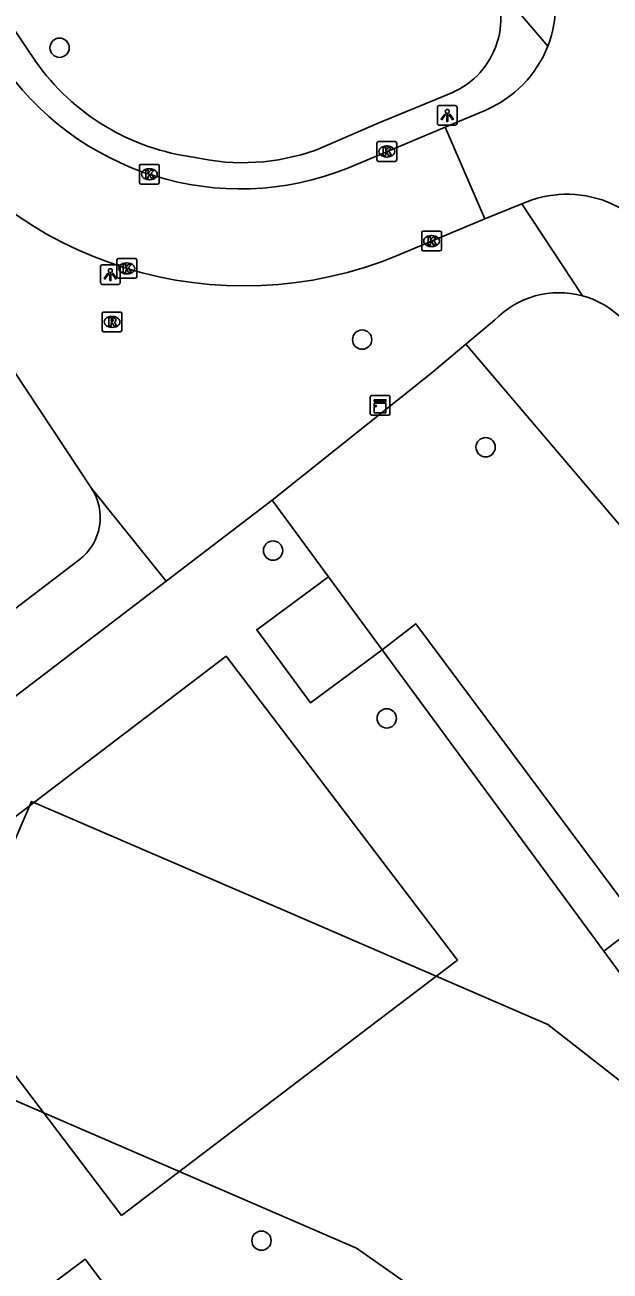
# Model space of a CAD drawing. Extents: x 160037 to 160839, y 385326 to 386441.
# Drawn here: x 160656.5 to 160686.1, y 385570.9 to 385634.1 of the extents above; entities that cross this region are included whole.
import ezdxf

# ---------------------------------------------------------------- set-up
doc = ezdxf.new("R2010")
doc.units = 0
for name, color, linetype in [('IMGEO_Boom', 7, 'Continuous'), ('IMGEO_Groenvoorziening', 7, 'Continuous'), ('IMGEO_Kast', 7, 'Continuous'), ('IMGEO_Kolk', 7, 'Continuous'), ('IMGEO_Lichtpunt', 7, 'Continuous'), ('IMGEO_Pand', 7, 'Continuous'), ('IMGEO_Pand_vergunning_verleend', 7, 'Continuous'), ('IMGEO_Rijbaan_lokaal_open', 7, 'Continuous'), ('IMGEO_Rioolput', 7, 'Continuous'), ('IMGEO_Voetpad_open', 7, 'Continuous')]:
    doc.layers.add(name, color=color, linetype=linetype)

msp = doc.modelspace()

# ---------------------------------------------------------------- linework, layer by layer
at = {"layer": 'IMGEO_Boom'}
for centre in [(160658.219, 385632.955), (160673.568, 385618.149), (160679.832, 385612.69), (160669.049, 385607.448), (160674.818, 385598.935), (160668.462, 385572.44)]:
    msp.add_circle(centre, 0.489, dxfattribs=at)
at = {"layer": 'IMGEO_Groenvoorziening'}
for points in [[(160678.833, 385617.915), (160695.737, 385598.058)], [(160669.006, 385610.003), (160671.865, 385606.117)], [(160685.827, 385587.132), (160701.986, 385565.159), (160691.423, 385557.142), (160698.047, 385546.572), (160679.056, 385533.015), (160663.819, 385536.19), (160650.823, 385526.327)]]:
    msp.add_lwpolyline(points, dxfattribs=at)
at = {"layer": 'IMGEO_Kast'}
for p, q in [((160673.98, 385614.386), (160673.98, 385615.227)), ((160673.98, 385615.227), (160673.98, 385614.386)), ((160674.055, 385615.311), (160674.896, 385615.311)), ((160674.896, 385615.311), (160674.055, 385615.311)), ((160674.98, 385615.236), (160674.98, 385614.395)), ((160674.98, 385614.395), (160674.98, 385615.236)), ((160674.905, 385614.311), (160674.064, 385614.311)), ((160674.064, 385614.311), (160674.905, 385614.311))]:
    msp.add_line(p, q, dxfattribs=at)
for points in [[(160674.175, 385615.101), (160674.775, 385615.101), (160674.775, 385615.016), (160674.175, 385615.016), (160674.175, 385615.101)], [(160674.175, 385614.926), (160674.775, 385614.926), (160674.775, 385614.437), (160674.175, 385614.437), (160674.175, 385614.926)]]:
    msp.add_lwpolyline(points, dxfattribs=at)
msp.add_circle((160674.259, 385614.775), 0.0377, dxfattribs=at)
for centre, start, end in [((160674.058, 385615.233), 92.4484, 184.28452), ((160674.058, 385615.233), 92.4484, 184.28452), ((160674.902, 385615.233), 2.4484, 94.28452), ((160674.902, 385615.233), 2.4484, 94.28452), ((160674.058, 385614.389), 182.4484, 274.28452), ((160674.058, 385614.389), 182.4484, 274.28452), ((160674.902, 385614.389), 272.4484, 4.28452), ((160674.902, 385614.389), 272.4484, 4.28452)]:
    msp.add_arc(centre, 0.0779, start, end, dxfattribs=at)
at = {"layer": 'IMGEO_Kolk'}
for p, q in [((160674.319, 385627.266), (160674.319, 385628.118)), ((160674.394, 385628.192), (160675.246, 385628.192)), ((160675.32, 385628.118), (160675.32, 385627.266)), ((160674.807, 385627.972), (160674.832, 385627.972)), ((160662.274, 385626.114), (160662.274, 385626.966)), ((160662.349, 385627.04), (160663.201, 385627.04)), ((160662.762, 385626.82), (160662.787, 385626.82)), ((160663.275, 385626.966), (160663.275, 385626.114)), ((160675.246, 385627.192), (160674.394, 385627.192)), ((160674.83, 385627.412), (160674.805, 385627.412)), ((160662.785, 385626.26), (160662.76, 385626.26)), ((160663.201, 385626.04), (160662.349, 385626.04)), ((160676.665, 385623.651), (160677.517, 385623.651)), ((160676.59, 385622.725), (160676.59, 385623.577)), ((160677.078, 385623.431), (160677.103, 385623.431)), ((160677.591, 385623.577), (160677.591, 385622.725)), ((160677.517, 385622.651), (160676.665, 385622.651)), ((160677.101, 385622.871), (160677.076, 385622.871)), ((160661.131, 385621.336), (160661.131, 385622.188)), ((160661.206, 385622.262), (160662.058, 385622.262)), ((160661.619, 385622.042), (160661.644, 385622.042)), ((160662.132, 385622.188), (160662.132, 385621.336)), ((160662.058, 385621.262), (160661.206, 385621.262)), ((160661.642, 385621.482), (160661.617, 385621.482))]:
    msp.add_line(p, q, dxfattribs=at)
for points in [[(160674.319, 385627.266), (160674.319, 385628.118)], [(160674.394, 385628.192), (160675.246, 385628.192)], [(160675.32, 385628.118), (160675.32, 385627.266)], [(160674.64, 385627.892), (160674.763, 385627.892), (160674.763, 385627.741), (160674.893, 385627.892), (160675.057, 385627.892), (160674.911, 385627.741), (160675.064, 385627.492), (160674.912, 385627.492), (160674.827, 385627.656), (160674.763, 385627.589), (160674.763, 385627.492), (160674.64, 385627.492), (160674.64, 385627.892)], [(160662.274, 385626.114), (160662.274, 385626.966)], [(160662.349, 385627.04), (160663.201, 385627.04)], [(160663.275, 385626.966), (160663.275, 385626.114)], [(160675.246, 385627.192), (160674.394, 385627.192)], [(160662.595, 385626.74), (160662.718, 385626.74), (160662.718, 385626.589), (160662.848, 385626.74), (160663.012, 385626.74), (160662.866, 385626.589), (160663.019, 385626.34), (160662.867, 385626.34), (160662.782, 385626.504), (160662.718, 385626.437), (160662.718, 385626.34), (160662.595, 385626.34), (160662.595, 385626.74)], [(160663.201, 385626.04), (160662.349, 385626.04)], [(160676.665, 385623.651), (160677.517, 385623.651)], [(160676.59, 385622.725), (160676.59, 385623.577)], [(160676.911, 385623.351), (160677.034, 385623.351), (160677.034, 385623.2), (160677.164, 385623.351), (160677.328, 385623.351), (160677.182, 385623.2), (160677.335, 385622.951), (160677.183, 385622.951), (160677.098, 385623.115), (160677.034, 385623.048), (160677.034, 385622.951), (160676.911, 385622.951), (160676.911, 385623.351)], [(160677.591, 385623.577), (160677.591, 385622.725)], [(160677.517, 385622.651), (160676.665, 385622.651)], [(160661.131, 385621.336), (160661.131, 385622.188)], [(160661.206, 385622.262), (160662.058, 385622.262)], [(160661.452, 385621.962), (160661.575, 385621.962), (160661.575, 385621.811), (160661.705, 385621.962), (160661.869, 385621.962), (160661.723, 385621.811), (160661.876, 385621.562), (160661.724, 385621.562), (160661.639, 385621.726), (160661.575, 385621.659), (160661.575, 385621.562), (160661.452, 385621.562), (160661.452, 385621.962)], [(160662.132, 385622.188), (160662.132, 385621.336)], [(160662.058, 385621.262), (160661.206, 385621.262)]]:
    msp.add_lwpolyline(points, dxfattribs=at)
for centre, start, end in [((160674.396, 385628.116), 91.55205, 178.44795), ((160674.396, 385628.116), 91.55205, 178.44795), ((160675.244, 385628.116), 1.55205, 88.44795), ((160675.244, 385628.116), 1.55205, 88.44795), ((160662.351, 385626.964), 91.55205, 178.44795), ((160662.351, 385626.964), 91.55205, 178.44795), ((160663.199, 385626.964), 1.55205, 88.44795), ((160663.199, 385626.964), 1.55205, 88.44795), ((160674.396, 385627.268), 181.55205, 268.44795), ((160674.396, 385627.268), 181.55205, 268.44795), ((160675.244, 385627.268), 271.55205, 358.44795), ((160675.244, 385627.268), 271.55205, 358.44795), ((160662.351, 385626.116), 181.55205, 268.44795), ((160662.351, 385626.116), 181.55205, 268.44795), ((160663.199, 385626.116), 271.55205, 358.44795), ((160663.199, 385626.116), 271.55205, 358.44795), ((160676.667, 385623.575), 91.55205, 178.44795), ((160676.667, 385623.575), 91.55205, 178.44795), ((160677.515, 385623.575), 1.55205, 88.44795), ((160677.515, 385623.575), 1.55205, 88.44795), ((160676.667, 385622.727), 181.55205, 268.44795), ((160676.667, 385622.727), 181.55205, 268.44795), ((160677.515, 385622.727), 271.55205, 358.44795), ((160677.515, 385622.727), 271.55205, 358.44795), ((160661.208, 385622.186), 91.55205, 178.44795), ((160661.208, 385622.186), 91.55205, 178.44795), ((160662.056, 385622.186), 1.55205, 88.44795), ((160662.056, 385622.186), 1.55205, 88.44795), ((160661.208, 385621.338), 181.55205, 268.44795), ((160661.208, 385621.338), 181.55205, 268.44795), ((160662.056, 385621.338), 271.55205, 358.44795), ((160662.056, 385621.338), 271.55205, 358.44795)]:
    msp.add_arc(centre, 0.0765, start, end, dxfattribs=at)
for centre, major_axis, ratio, start_param, end_param in [((160674.806, 385627.692), (-0.387, 0.002), 0.722429, 4.712389, 7.853982), ((160674.831, 385627.692), (-0.39, 0.002), 0.717154, 1.570796, 4.712389), ((160662.761, 385626.54), (-0.387, 0.002), 0.722429, 4.712389, 7.853982), ((160662.786, 385626.54), (-0.39, 0.002), 0.717154, 1.570796, 4.712389), ((160677.077, 385623.151), (-0.387, 0.002), 0.722429, 4.712389, 7.853982), ((160677.102, 385623.151), (-0.39, 0.002), 0.717154, 1.570796, 4.712389), ((160661.618, 385621.762), (-0.387, 0.002), 0.722429, 4.712389, 7.853982), ((160661.643, 385621.762), (-0.39, 0.002), 0.717154, 1.570796, 4.712389)]:
    msp.add_ellipse(centre, major_axis=major_axis, ratio=ratio, start_param=start_param, end_param=end_param, dxfattribs=at)
at = {"layer": 'IMGEO_Lichtpunt'}
for p, q in [((160678.29, 385630.024), (160677.482, 385630.024)), ((160678.29, 385630.024), (160677.482, 385630.024)), ((160677.388, 385629.929), (160677.388, 385629.122)), ((160677.388, 385629.929), (160677.388, 385629.122)), ((160678.384, 385629.122), (160678.384, 385629.929)), ((160678.384, 385629.122), (160678.384, 385629.929)), ((160677.482, 385629.028), (160678.29, 385629.028)), ((160677.482, 385629.028), (160678.29, 385629.028)), ((160660.297, 385621.85), (160660.297, 385621.043)), ((160660.297, 385621.85), (160660.297, 385621.043)), ((160661.199, 385621.945), (160660.391, 385621.945)), ((160661.199, 385621.945), (160660.391, 385621.945)), ((160661.293, 385621.043), (160661.293, 385621.85)), ((160661.293, 385621.043), (160661.293, 385621.85)), ((160660.391, 385620.949), (160661.199, 385620.949)), ((160660.391, 385620.949), (160661.199, 385620.949))]:
    msp.add_line(p, q, dxfattribs=at)
for points in [[(160677.762, 385629.593), (160677.801, 385629.565), (160677.613, 385629.303), (160677.575, 385629.33), (160677.762, 385629.593)], [(160677.864, 385629.545), (160677.911, 385629.545), (160677.911, 385629.223), (160677.864, 385629.223), (160677.864, 385629.545)], [(160677.974, 385629.565), (160678.012, 385629.592), (160678.199, 385629.33), (160678.16, 385629.302), (160677.974, 385629.565)], [(160660.671, 385621.514), (160660.71, 385621.486), (160660.522, 385621.224), (160660.484, 385621.251), (160660.671, 385621.514)], [(160660.773, 385621.466), (160660.82, 385621.466), (160660.82, 385621.144), (160660.773, 385621.144), (160660.773, 385621.466)], [(160660.883, 385621.486), (160660.921, 385621.513), (160661.108, 385621.251), (160661.069, 385621.223), (160660.883, 385621.486)]]:
    msp.add_lwpolyline(points, dxfattribs=at)
for centre in [(160677.887, 385629.727), (160660.796, 385621.648)]:
    msp.add_circle(centre, 0.0994, dxfattribs=at)
for centre, start, end in [((160677.482, 385629.929), 90, 180), ((160677.482, 385629.929), 90, 180), ((160678.29, 385629.929), 0, 90), ((160678.29, 385629.929), 0, 90), ((160677.482, 385629.122), 180, 270), ((160677.482, 385629.122), 180, 270), ((160678.29, 385629.122), 270, 0), ((160678.29, 385629.122), 270, 360), ((160660.391, 385621.85), 90, 180), ((160660.391, 385621.85), 90, 180), ((160661.199, 385621.85), 0, 90), ((160661.199, 385621.85), 0, 90), ((160660.391, 385621.043), 180, 270), ((160660.391, 385621.043), 180, 270), ((160661.199, 385621.043), 270, 0), ((160661.199, 385621.043), 270, 360)]:
    msp.add_arc(centre, 0.0946, start, end, dxfattribs=at)
at = {"layer": 'IMGEO_Pand'}
for points in [[(160674.591, 385602.41), (160670.944, 385599.728), (160668.218, 385603.435), (160671.865, 385606.117)], [(160671.865, 385606.117), (160674.591, 385602.41)], [(160661.366, 385573.715), (160652.661, 385585.161), (160649.635, 385589.14), (160666.667, 385602.093), (160678.398, 385586.668), (160674.419, 385583.642), (160661.366, 385573.715)], [(160643.921, 385547.958), (160643.236, 385547.441), (160648.995, 385539.813), (160649.873, 385540.476), (160654.031, 385534.969), (160680.254, 385555.004), (160673.082, 385564.5), (160670.28, 385568.212), (160665.002, 385564.227), (160662.523, 385567.511), (160659.51, 385571.501), (160655.852, 385568.739), (160658.632, 385565.058), (160646.309, 385555.753), (160643.568, 385559.382), (160638.299, 385555.403), (160643.921, 385547.958)]]:
    msp.add_lwpolyline(points, dxfattribs=at)
at = {"layer": 'IMGEO_Pand_vergunning_verleend'}
msp.add_lwpolyline([(160677.189, 385569.313), (160673.286, 385572.065), (160651.146, 385581.63), (160656.802, 385594.722), (160669.894, 385589.066), (160682.985, 385583.41), (160688.081, 385579.428), (160692.344, 385572.507), (160694.411, 385566.909)], dxfattribs=at)
at = {"layer": 'IMGEO_Rijbaan_lokaal_open'}
for points in [[(160679.844, 385629.797), (160677.782, 385628.935)], [(160672.844, 385626.851), (160677.782, 385628.935)], [(160677.782, 385628.935), (160679.785, 385624.269)], [(160679.785, 385624.269), (160681.669, 385625.035)], [(160679.785, 385624.269), (160676.355, 385622.846), (160675.396, 385622.43)]]:
    msp.add_lwpolyline(points, dxfattribs=at)
for centre, radius, start, end in [((160677.566, 385635.147), 5.816, 338.68182, 24.29227), ((160677.566, 385635.149), 5.816, 293.05652, 338.66869), ((160667.383, 385640.457), 14.661, 213.59465, 291.86758), ((160667.586, 385641.262), 20.388, 213.17571, 292.52563), ((160683.957, 385619.908), 5.614, 23.25884, 114.04867)]:
    msp.add_arc(centre, radius, start, end, dxfattribs=at)
at = {"layer": 'IMGEO_Rioolput'}
for p, q in [((160660.381, 385618.622), (160660.381, 385619.474)), ((160660.456, 385619.548), (160661.308, 385619.548)), ((160660.869, 385619.328), (160660.894, 385619.328)), ((160661.382, 385619.474), (160661.382, 385618.622)), ((160660.892, 385618.768), (160660.867, 385618.768)), ((160661.308, 385618.548), (160660.456, 385618.548))]:
    msp.add_line(p, q, dxfattribs=at)
for points in [[(160660.381, 385618.622), (160660.381, 385619.474)], [(160660.456, 385619.548), (160661.308, 385619.548)], [(160660.97, 385619.246), (160660.718, 385619.248), (160660.718, 385618.848)], [(160661.382, 385619.474), (160661.382, 385618.622)], [(160660.718, 385618.848), (160660.842, 385618.848), (160660.842, 385619.01), (160660.853, 385619.01)], [(160660.896, 385619.167), (160660.842, 385619.167), (160660.842, 385619.086)], [(160660.842, 385619.086), (160660.894, 385619.086)], [(160660.9, 385618.981), (160660.971, 385618.848), (160661.111, 385618.848), (160661.046, 385618.974)], [(160661.308, 385618.548), (160660.456, 385618.548)]]:
    msp.add_lwpolyline(points, dxfattribs=at)
for centre, radius, start, end in [((160660.458, 385619.472), 0.0765, 91.55205, 178.44795), ((160660.458, 385619.472), 0.0765, 91.55205, 178.44795), ((160660.969, 385619.136), 0.109, 350.36119, 89.41601), ((160661.306, 385619.472), 0.0765, 1.55205, 88.44795), ((160661.306, 385619.472), 0.0765, 1.55205, 88.44795), ((160660.458, 385618.624), 0.0765, 181.55205, 268.44795), ((160660.458, 385618.624), 0.0765, 181.55205, 268.44795), ((160660.852, 385618.957), 0.0533, 26.02933, 88.69889), ((160660.878, 385619.275), 0.19, 274.7715, 282.96867), ((160660.902, 385619.071), 0.0964, 77.00612, 93.18647), ((160660.916, 385619.128), 0.0378, 276.66336, 79.67722), ((160660.967, 385619.136), 0.112, 277.58423, 350.98172), ((160660.951, 385618.921), 0.108, 29.51342, 73.79051), ((160661.306, 385618.624), 0.0765, 271.55205, 358.44795), ((160661.306, 385618.624), 0.0765, 271.55205, 358.44795)]:
    msp.add_arc(centre, radius, start, end, dxfattribs=at)
for centre, major_axis, ratio, start_param, end_param in [((160660.868, 385619.048), (-0.387, 0.002), 0.722429, 4.712389, 7.853982), ((160660.893, 385619.048), (-0.39, 0.002), 0.717154, 1.570796, 4.712389)]:
    msp.add_ellipse(centre, major_axis=major_axis, ratio=ratio, start_param=start_param, end_param=end_param, dxfattribs=at)
at = {"layer": 'IMGEO_Voetpad_open'}
for points in [[(160659.826, 385610.631), (160621.392, 385668.766)], [(160680.086, 385636.448), (160682.984, 385633.033)], [(160657.003, 385632.268), (160655.878, 385633.929)], [(160677.919, 385630.587), (160674.377, 385629.126), (160671.212, 385627.767)], [(160681.669, 385625.035), (160684.749, 385620.37)], [(160680.284, 385619.129), (160678.833, 385617.915)], [(160669.006, 385610.003), (160677.119, 385616.482), (160678.833, 385617.915)], [(160663.634, 385605.901), (160659.826, 385610.631)], [(160663.634, 385605.901), (160669.006, 385610.003)], [(160615.06, 385573.306), (160659.217, 385606.976)], [(160619.464, 385572.174), (160663.634, 385605.901)], [(160674.591, 385602.41), (160676.285, 385603.735), (160687.636, 385588.52), (160685.827, 385587.132)], [(160685.827, 385587.132), (160674.591, 385602.41)]]:
    msp.add_lwpolyline(points, dxfattribs=at)
for centre, radius, start, end in [((160676.486, 385634.448), 4.118, 290.35717, 29.06088), ((160666.588, 385639.022), 11.726, 215.17039, 262.6795), ((160667.505, 385638.155), 11.03, 257.37487, 289.64019), ((160683.558, 385616.001), 4.528, 74.75699, 136.30844), ((160683.558, 385616.004), 4.525, 13.14161, 74.74272), ((160657.564, 385609.13), 2.715, 307.50215, 33.57829)]:
    msp.add_arc(centre, radius, start, end, dxfattribs=at)

doc.saveas('drawing.dxf')
